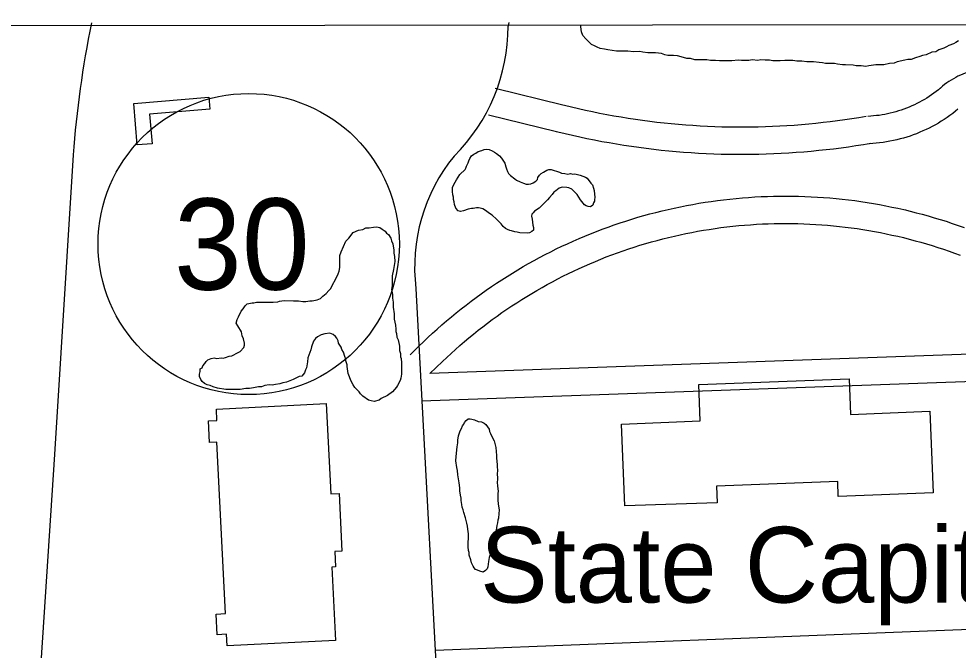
# Model space of a CAD drawing. Extents: x 3297716 to 3335574, y 688621 to 713991.
# Drawn here: x 3325993 to 3327022, y 711524 to 712216 of the extents above; entities that cross this region are included whole.
import ezdxf

# ---------------------------------------------------------------- set-up
doc = ezdxf.new("R2010")
doc.units = 0
for name, color, linetype in [('V-BLDG-IDEN', 7, 'Continuous'), ('V-BLDG-OTLN', 7, 'Continuous'), ('V-GRID-FRAM', 7, 'Continuous'), ('V-ROAD-CNTR', 7, 'Continuous'), ('V-ROAD-IDEN', 7, 'Continuous'), ('V-SITE-VEGE', 7, 'Continuous'), ('V-TOPO-SHOR', 7, 'Continuous')]:
    doc.layers.add(name, color=color, linetype=linetype)

msp = doc.modelspace()

# ---------------------------------------------------------------- linework, layer by layer
at = {"layer": 'V-BLDG-OTLN'}
for points in [[(3326122.6, 712078), (3326118.8, 712123.5), (3326201.1, 712130.5), (3326202.2, 712117.3), (3326136.1, 712111.7), (3326138.9, 712079.3)], [(3326994.3, 711696.6), (3326890.5, 711692.5), (3326889.9, 711708.9), (3326757.2, 711703.7), (3326757.9, 711685.7), (3326656.8, 711682.1), (3326653.2, 711771.8), (3326739.2, 711775.4), (3326737.7, 711815.3), (3326902.5, 711821.6), (3326904, 711782.5), (3326990.8, 711785.9)], [(3326339.7, 711534.6), (3326221, 711528.6), (3326220.4, 711541.5), (3326210, 711541), (3326208.9, 711563.6), (3326219.4, 711564.1), (3326209.9, 711752.2), (3326201.7, 711751.8), (3326200.5, 711775.3), (3326209.8, 711775.7), (3326209.2, 711788.4), (3326329.6, 711794.4), (3326334.6, 711695.4), (3326343.6, 711695.9), (3326346.8, 711632.7), (3326338.9, 711632.3), (3326339.7, 711615.3), (3326335.6, 711615.1)]]:
    msp.add_lwpolyline(points, close=True, dxfattribs=at)
at = {"layer": 'V-GRID-FRAM'}
msp.add_lwpolyline([(3301838.5, 712184.2), (3333346.2, 712216.3), (3333372.6, 694031.5), (3301849.1, 693999.4), (3301838.5, 712184.2)], dxfattribs=at)
at = {"layer": 'V-ROAD-CNTR'}
for points in [[(3326529.6, 712212.2), (3326528.8, 712208.2)], [(3327049.2, 712161.4), (3327049.1, 712161.4), (3327046.2, 712161), (3327043.4, 712160.5), (3327040.6, 712159.9), (3327037.8, 712159.3), (3327035, 712158.5), (3327032.3, 712157.6), (3327029.6, 712156.7), (3327026.9, 712155.6), (3327024.2, 712154.5), (3327021.6, 712153.3), (3327019.1, 712151.9), (3327016.6, 712150.5), (3327014.1, 712149.1), (3327011.7, 712147.5), (3327009.3, 712145.9), (3327007, 712144.1), (3327004.8, 712142.3), (3327002.7, 712140.5), (3327002.1, 712140)], [(3326588.8, 712121.6), (3326514.5, 712139.7)], [(3327002.6, 712140.4), (3327000.1, 712138.3), (3326997.6, 712136.4), (3326995.1, 712134.6), (3326992.6, 712132.8), (3326990, 712131.1), (3326987.4, 712129.4), (3326984.8, 712127.8), (3326982.1, 712126.2), (3326979.4, 712124.8), (3326976.6, 712123.3), (3326973.8, 712122), (3326971, 712120.7), (3326968.2, 712119.4), (3326965.3, 712118.3), (3326962.4, 712117.2), (3326959.5, 712116.2), (3326956.5, 712115.2), (3326953.5, 712114.3), (3326950.5, 712113.5), (3326947.5, 712112.7), (3326944.5, 712112.1), (3326941.5, 712111.5), (3326938.4, 712110.9), (3326935.4, 712110.4), (3326932.3, 712110.1), (3326929.2, 712109.7), (3326926.1, 712109.5), (3326922.9, 712109.3), (3326922.8, 712109.3)], [(3326921, 712109.1), (3326913.1, 712107.8), (3326905.3, 712106.5), (3326897.5, 712105.4), (3326889.6, 712104.3), (3326881.7, 712103.3), (3326873.8, 712102.4), (3326866, 712101.5), (3326858.1, 712100.7), (3326850.2, 712100), (3326842.3, 712099.4), (3326834.3, 712098.9), (3326826.4, 712098.4), (3326818.5, 712098.1), (3326810.6, 712097.8), (3326802.6, 712097.5), (3326794.7, 712097.4), (3326786.8, 712097.3), (3326778.9, 712097.4), (3326770.9, 712097.5), (3326763, 712097.6), (3326755.1, 712097.9), (3326747.1, 712098.2), (3326739.2, 712098.6), (3326731.3, 712099.1), (3326723.4, 712099.7), (3326715.5, 712100.3), (3326707.6, 712101), (3326699.7, 712101.8), (3326691.8, 712102.7), (3326683.9, 712103.7), (3326676.1, 712104.7), (3326668.2, 712105.8), (3326660.4, 712107), (3326652.5, 712108.3), (3326644.7, 712109.6), (3326636.9, 712111), (3326629.1, 712112.5), (3326621.4, 712114.1), (3326613.6, 712115.7), (3326605.9, 712117.5), (3326598.1, 712119.3), (3326590.4, 712121.2), (3326588.9, 712121.6)], [(3327021.6, 712117.2), (3327018.8, 712114.9), (3327015.8, 712112.6), (3327012.7, 712110.3), (3327009.6, 712108.1), (3327006.5, 712106), (3327003.3, 712103.9), (3327000.1, 712102), (3326996.8, 712100.1), (3326993.4, 712098.3), (3326990.1, 712096.5), (3326986.6, 712094.8), (3326983.2, 712093.3), (3326979.7, 712091.8), (3326976.2, 712090.3), (3326972.6, 712089), (3326969.1, 712087.7), (3326965.4, 712086.6), (3326961.8, 712085.5), (3326958.1, 712084.5), (3326954.5, 712083.6), (3326950.8, 712082.7), (3326947, 712082), (3326943.3, 712081.3), (3326939.5, 712080.7), (3326935.8, 712080.3), (3326932, 712079.9), (3326928.2, 712079.5), (3326924.5, 712079.3), (3326924.2, 712079.3)], [(3326581.7, 712092.4), (3326507.4, 712110.6)], [(3326926, 712079.5), (3326918, 712078.2), (3326909.8, 712076.9), (3326901.7, 712075.7), (3326893.5, 712074.5), (3326885.4, 712073.5), (3326877.2, 712072.5), (3326869, 712071.7), (3326860.8, 712070.9), (3326852.6, 712070.2), (3326844.4, 712069.5), (3326836.2, 712069), (3326828, 712068.5), (3326819.8, 712068.1), (3326811.6, 712067.8), (3326803.3, 712067.6), (3326795.1, 712067.4), (3326786.9, 712067.3), (3326778.6, 712067.4), (3326770.4, 712067.5), (3326762.2, 712067.6), (3326754, 712067.9), (3326745.7, 712068.2), (3326737.5, 712068.7), (3326729.3, 712069.2), (3326721.1, 712069.7), (3326712.9, 712070.4), (3326704.7, 712071.2), (3326696.5, 712072), (3326688.3, 712072.9), (3326680.2, 712073.9), (3326672, 712075), (3326663.9, 712076.1), (3326655.7, 712077.4), (3326647.6, 712078.7), (3326639.5, 712080.1), (3326631.4, 712081.5), (3326623.3, 712083.1), (3326615.2, 712084.7), (3326607.2, 712086.4), (3326599.2, 712088.2), (3326591.2, 712090.1), (3326583.2, 712092), (3326581.6, 712092.5)], [(3326052.4, 712067), (3326032.1, 711738.7), (3326005.3, 711331.9)], [(3326421.5, 711847.7), (3326426.3, 711852.5), (3326431.1, 711857.3), (3326436, 711862.1), (3326441, 711866.9), (3326446, 711871.5), (3326451.1, 711876.1), (3326456.3, 711880.7), (3326461.5, 711885.1), (3326466.7, 711889.6), (3326472, 711893.9), (3326477.4, 711898.2), (3326482.8, 711902.4), (3326488.2, 711906.6), (3326493.7, 711910.7), (3326499.3, 711914.7), (3326504.9, 711918.7), (3326510.5, 711922.6), (3326516.2, 711926.4), (3326521.9, 711930.1), (3326527.7, 711933.8), (3326533.5, 711937.5), (3326539.4, 711941), (3326545.3, 711944.5), (3326551.3, 711947.9), (3326557.2, 711951.2), (3326563.3, 711954.5), (3326569.3, 711957.7), (3326575.5, 711960.8), (3326581.6, 711963.9), (3326587.8, 711966.8), (3326594, 711969.7), (3326600.2, 711972.5), (3326606.5, 711975.3), (3326612.8, 711978), (3326619.2, 711980.6), (3326625.6, 711983.1), (3326632, 711985.5), (3326638.4, 711987.9), (3326644.9, 711990.2), (3326651.4, 711992.4), (3326657.9, 711994.5), (3326664.4, 711996.6), (3326671, 711998.6), (3326677.6, 712000.5), (3326684.2, 712002.3), (3326690.8, 712004), (3326697.5, 712005.7), (3326704.1, 712007.3), (3326710.8, 712008.8), (3326717.5, 712010.2), (3326724.3, 712011.5), (3326731, 712012.8), (3326737.8, 712014), (3326744.5, 712015.1), (3326751.3, 712016.1), (3326758.1, 712017), (3326764.9, 712017.9), (3326771.7, 712018.6), (3326778.6, 712019.3), (3326785.4, 712019.9), (3326792.2, 712020.5), (3326799.1, 712020.9), (3326805.9, 712021.3), (3326812.8, 712021.5), (3326819.6, 712021.7), (3326826.5, 712021.9), (3326833.3, 712021.9), (3326840.2, 712021.8), (3326847, 712021.7), (3326853.9, 712021.5), (3326860.7, 712021.2), (3326867.6, 712020.8), (3326874.4, 712020.4), (3326881.3, 712019.8), (3326888.1, 712019.2), (3326894.9, 712018.5), (3326901.7, 712017.7), (3326908.5, 712016.9), (3326915.3, 712015.9), (3326922.1, 712014.9), (3326928.9, 712013.8), (3326935.6, 712012.6), (3326942.4, 712011.3), (3326949.1, 712009.9), (3326955.8, 712008.5), (3326962.4, 712007)], [(3326962.6, 712007), (3326969.2, 712005.4), (3326975.8, 712003.7), (3326982.4, 712002), (3326989, 712000.1), (3326995.6, 711998.2), (3327002.2, 711996.2), (3327008.7, 711994.2), (3327015.2, 711992), (3327021.7, 711989.8), (3327028.2, 711987.5)], [(3326443.2, 711827.2), (3326456.8, 711840.5), (3326461.6, 711845), (3326466.3, 711849.4), (3326471.1, 711853.8), (3326476, 711858.1), (3326480.9, 711862.3), (3326485.9, 711866.5), (3326490.9, 711870.6), (3326496, 711874.7), (3326501.1, 711878.7), (3326506.3, 711882.6), (3326511.5, 711886.5), (3326516.7, 711890.3), (3326522, 711894.1), (3326527.4, 711897.8), (3326532.8, 711901.4), (3326538.2, 711905), (3326543.7, 711908.5), (3326549.2, 711911.9), (3326554.8, 711915.2), (3326560.4, 711918.5), (3326566, 711921.8), (3326571.7, 711924.9), (3326577.4, 711928), (3326583.2, 711931.1), (3326588.9, 711934), (3326594.8, 711936.9), (3326600.6, 711939.7), (3326606.5, 711942.5), (3326612.4, 711945.1), (3326618.4, 711947.7), (3326624.4, 711950.3), (3326630.4, 711952.7), (3326636.4, 711955.1), (3326642.5, 711957.4), (3326648.6, 711959.7), (3326654.7, 711961.8), (3326660.9, 711963.9), (3326667, 711966), (3326673.2, 711967.9), (3326679.5, 711969.8), (3326685.7, 711971.6), (3326692, 711973.3), (3326698.3, 711975), (3326704.6, 711976.5), (3326710.9, 711978), (3326717.2, 711979.5), (3326723.6, 711980.8), (3326730, 711982.1), (3326736.3, 711983.3), (3326742.7, 711984.4), (3326749.2, 711985.4), (3326755.6, 711986.4), (3326762, 711987.3), (3326768.5, 711988.1), (3326774.9, 711988.8), (3326781.4, 711989.5), (3326787.9, 711990), (3326794.3, 711990.5), (3326800.8, 711991), (3326807.3, 711991.3), (3326813.8, 711991.6), (3326820.3, 711991.8), (3326826.8, 711991.9), (3326833.3, 711991.9), (3326839.8, 711991.9), (3326846.3, 711991.7), (3326852.8, 711991.5), (3326859.3, 711991.2), (3326865.8, 711990.9), (3326872.3, 711990.5), (3326878.7, 711989.9), (3326885.2, 711989.4), (3326891.7, 711988.7), (3326898.1, 711987.9), (3326904.6, 711987.1), (3326911, 711986.2), (3326917.4, 711985.2), (3326923.8, 711984.2), (3326930.2, 711983.1), (3326936.6, 711981.9), (3326943, 711980.6), (3326949.3, 711979.2), (3326955.8, 711977.8)], [(3326955.6, 711977.8), (3326962, 711976.3), (3326968.3, 711974.7), (3326974.6, 711973), (3326980.9, 711971.3), (3326987.1, 711969.5), (3326993.3, 711967.6), (3326999.5, 711965.6), (3327005.7, 711963.6), (3327011.8, 711961.5), (3327017.9, 711959.3), (3327024, 711957)], [(3326427.8, 711920.5), (3326457.3, 711366.6), (3326486.1, 710440.2), (3326518.2, 709766.6), (3326546.6, 708705.2), (3326583, 708144.8)], [(3327168, 711853.2), (3326443.2, 711827.2)], [(3327172.6, 711823.4), (3326434.1, 711796.9)], [(3326449.1, 711524.1), (3327192.8, 711553.3)]]:
    msp.add_lwpolyline(points, dxfattribs=at)
for centre, radius, start, end in [((3327206.4, 711981.5), 1157.2, 168.5229, 175.7656), ((3326328.9, 712207.7), 199.9, 314.7664, 0.1367), ((3326619.7, 711943.9), 193.3, 140.9007, 186.9515)]:
    msp.add_arc(centre, radius, start, end, dxfattribs=at)
at = {"layer": 'V-ROAD-IDEN'}
msp.add_circle((3326244.7, 711969.3), 165, dxfattribs=at)
msp.add_circle((3326244.7, 711969.3), 165, dxfattribs=at)
at = {"layer": 'V-SITE-VEGE'}
for points in [[(3326483.4, 712054.7), (3326485.1, 712058.4), (3326485.8, 712060.5), (3326486.9, 712063.2), (3326488.7, 712066), (3326491.1, 712068), (3326493.5, 712069), (3326496, 712070.7), (3326500.1, 712072), (3326502.6, 712073), (3326505.3, 712073.3), (3326508.1, 712072.9), (3326511.2, 712071.5), (3326513.9, 712070.1), (3326516, 712068.7), (3326519.4, 712065.9), (3326521.4, 712063.4), (3326525.1, 712057.9), (3326526.4, 712054.1), (3326527.1, 712051.6), (3326528.1, 712048.9), (3326529.1, 712046.8), (3326531.5, 712044.3), (3326536.2, 712040.8), (3326538, 712039.4), (3326542.1, 712037.6), (3326545.5, 712035.9)], [(3326545.5, 712035.9), (3326548.6, 712034.8), (3326551.3, 712034.8), (3326553.8, 712035.4), (3326556.2, 712036.4), (3326559, 712038.1), (3326561.1, 712040.1), (3326561.4, 712042.2), (3326563.2, 712044.9), (3326564.9, 712046.6), (3326567.4, 712048), (3326571.2, 712050.3), (3326573.3, 712051), (3326576, 712051), (3326585, 712048.1), (3326587.4, 712047), (3326591.1, 712046.6), (3326594.2, 712045.9), (3326597.3, 712046.5), (3326599.7, 712045.8), (3326601.8, 712046.1), (3326604.9, 712045.7), (3326607.7, 712045), (3326610.7, 712043.6), (3326613.5, 712042.5), (3326615.5, 712041.5), (3326619.6, 712036.2), (3326621.3, 712034.1), (3326622.3, 712030.7), (3326622.9, 712027.9), (3326623.9, 712020.3), (3326623.5, 712018.3), (3326623.5, 712016.2), (3326622.4, 712014.5), (3326621.7, 712012.1), (3326619.2, 712010), (3326616.5, 712010.4), (3326614.4, 712011.1), (3326612.4, 712012.2), (3326608, 712017.8), (3326604.3, 712023.7), (3326598.5, 712029.6), (3326595.4, 712031.1), (3326593, 712031.4), (3326588.2, 712031.5), (3326584.7, 712030.5), (3326581.2, 712027.8), (3326578.8, 712026.1), (3326577, 712023.7), (3326574.2, 712020.3), (3326571.8, 712017.6), (3326562.7, 712008.8), (3326557.8, 712005.4), (3326556.1, 712003.7), (3326554.7, 712002), (3326554.6, 711999.9), (3326555.3, 711996.4), (3326555.9, 711989.9), (3326556.5, 711987.5), (3326556.5, 711984.4), (3326554.8, 711983), (3326552.3, 711981.7), (3326549.9, 711981.4), (3326541.6, 711981.5), (3326538.6, 711982.2), (3326536.1, 711982.6), (3326532.7, 711983.7), (3326530.6, 711984), (3326528.2, 711985.1), (3326525.9, 711986.5), (3326523.5, 711988.6), (3326521.1, 711991.4), (3326516, 711996.6), (3326511.2, 712000.8), (3326509.5, 712001.9), (3326507.1, 712004), (3326504.1, 712006.1), (3326501, 712007.9), (3326498.2, 712008.6), (3326496.2, 712009), (3326494.1, 712009), (3326490.6, 712008.4), (3326488.6, 712008.4), (3326485.1, 712007.4), (3326479.9, 712005.8), (3326476.8, 712005.1), (3326474.1, 712005.8), (3326471.4, 712008.6), (3326470, 712012.8), (3326469.7, 712015.5), (3326469.1, 712018), (3326469.1, 712020.7), (3326468.4, 712023.1), (3326467.8, 712026.9), (3326467.9, 712031.8), (3326470.7, 712037.2), (3326472.1, 712039.6), (3326476, 712045.4), (3326481.6, 712050.9), (3326482.6, 712052.6), (3326483.4, 712054.7)], [(3326344.3, 711943.6), (3326344.5, 711956.6), (3326345.9, 711960.7), (3326350.9, 711972.3), (3326354.4, 711975.7), (3326359.2, 711981.8), (3326364.8, 711984.5), (3326369.6, 711985.1), (3326373.1, 711987.1), (3326376.5, 711987.1), (3326381.3, 711987.7), (3326384.8, 711988.3), (3326388.2, 711987.6), (3326390.9, 711985.5), (3326394.3, 711983.4), (3326395.6, 711981.3), (3326397.7, 711979.9), (3326400.4, 711975.8), (3326401, 711973), (3326402.4, 711969.5), (3326403.6, 711962.7), (3326403.6, 711959.2), (3326404.2, 711955.8), (3326404.8, 711950.3), (3326403.3, 711941.4), (3326401.9, 711934.5), (3326401.7, 711923.5), (3326401, 711919.4), (3326402.3, 711913.9), (3326402.2, 711909.8), (3326402.9, 711905.7), (3326402.8, 711900.2), (3326404.1, 711892.6), (3326404, 711887.1), (3326405.3, 711880.2), (3326405.9, 711876.1), (3326405.8, 711873.3), (3326406.5, 711871.3), (3326407.1, 711867.1), (3326408.5, 711864.4), (3326409.8, 711857.5), (3326409.7, 711852.7), (3326411, 711849.2), (3326411, 711845.8), (3326411.6, 711843.7), (3326412.2, 711838.9), (3326412.1, 711826.5), (3326411.3, 711822.4), (3326410.6, 711819.7), (3326407.8, 711814.2), (3326406.4, 711812.2), (3326402.2, 711807.4), (3326396.6, 711803.4), (3326389.7, 711800.1), (3326387.6, 711798), (3326382.1, 711796.7), (3326378.7, 711797.5), (3326376, 711798.2), (3326369.8, 711802.4), (3326367.1, 711805.2), (3326365.8, 711807.2), (3326361, 711812.1), (3326359, 711814.9), (3326357, 711819), (3326353.7, 711827.3), (3326352.4, 711834.9), (3326352.5, 711837), (3326351.1, 711841.1), (3326351.2, 711843.2), (3326349.8, 711845.9), (3326348.5, 711850.8)], [(3326348.5, 711850.8), (3326346.5, 711853.5), (3326345.9, 711856.3), (3326343.2, 711860.5), (3326342.5, 711863.2), (3326341.2, 711866), (3326339.8, 711868.1), (3326337.1, 711870.2), (3326333.7, 711871.6), (3326328.2, 711871), (3326324.1, 711869.6), (3326319.9, 711867.6), (3326317.8, 711865.6), (3326315.7, 711862.9), (3326313.6, 711856.7), (3326312.8, 711853.3), (3326309.3, 711844.4), (3326309.2, 711840.3), (3326307.8, 711833.5), (3326307, 711831.4), (3326305.6, 711828), (3326302.8, 711824.6), (3326300.1, 711823.9), (3326293.2, 711820.6), (3326286.2, 711818), (3326282.1, 711817.3), (3326278.7, 711816), (3326273.9, 711815.4), (3326270.4, 711814.7), (3326267, 711814.8), (3326262.2, 711814.2), (3326258.7, 711812.8), (3326255.3, 711812.9), (3326249.8, 711811.6), (3326245.6, 711811), (3326241.5, 711811), (3326235.3, 711809.7), (3326219.5, 711809.9), (3326210.6, 711811.4), (3326205.8, 711812.9), (3326202.4, 711814.3), (3326199, 711815), (3326196.2, 711816.4), (3326193.5, 711818.5), (3326192.2, 711820.6), (3326190.9, 711824.1), (3326190.9, 711826.8), (3326191.6, 711829.6), (3326191.6, 711832.3), (3326193.7, 711833.6), (3326194.4, 711835.7), (3326196.5, 711838.4), (3326197.9, 711840.5), (3326200, 711842.5), (3326203.5, 711843.8), (3326206.9, 711844.5), (3326209.7, 711843.7), (3326214.5, 711844.4), (3326216.5, 711844.3), (3326219.3, 711845), (3326223.4, 711846.3), (3326226.2, 711846.9), (3326233.1, 711850.3), (3326235.2, 711851.6), (3326239.4, 711855.7), (3326240.1, 711858.4), (3326240.1, 711860.5), (3326238.8, 711865.3), (3326237.5, 711868.8), (3326236.9, 711872.9), (3326232.8, 711879.8), (3326230.8, 711882.6), (3326232.2, 711886.7), (3326233.6, 711889.4), (3326236.5, 711895.6), (3326238.6, 711898.3), (3326240.7, 711901.7), (3326242.8, 711903.7), (3326248.3, 711905), (3326250.3, 711905), (3326253.1, 711905.6), (3326271.6, 711905.4), (3326276.5, 711906), (3326278.5, 711906.7), (3326283.4, 711907.3), (3326293.7, 711907.2), (3326299.1, 711907.1), (3326303.9, 711906.3), (3326307.4, 711906.3), (3326311.5, 711906.9), (3326314.3, 711906.9), (3326319.8, 711908.2), (3326323.2, 711909.5), (3326326, 711912.2), (3326329.5, 711914.9), (3326332.3, 711918.3), (3326334.4, 711920.3), (3326342.1, 711934.7), (3326342.8, 711936.7), (3326343.6, 711939.4), (3326344.3, 711943.6)]]:
    msp.add_lwpolyline(points, dxfattribs=at)
msp.add_lwpolyline([(3326517.7, 711692.6), (3326517.6, 711688.5), (3326517.9, 711684.3), (3326518.9, 711677.4), (3326518.5, 711674), (3326518.4, 711668.8), (3326517.7, 711666.4), (3326517.3, 711663.6), (3326516.6, 711660.6), (3326513.9, 711642), (3326512.8, 711639.2), (3326511.4, 711636.5), (3326510.3, 711633.1), (3326509.9, 711630.7), (3326508.9, 711627.9), (3326508.2, 711625.5), (3326507.4, 711621.4), (3326506.6, 711615.2), (3326505.9, 711613.1), (3326504.2, 711611.4), (3326501.4, 711609.7), (3326498, 711610.5), (3326495.2, 711611.6), (3326493.2, 711612.6), (3326491.5, 711614.4), (3326490.4, 711616.1), (3326488.8, 711619.6), (3326487.8, 711623), (3326486.1, 711628.2), (3326486.2, 711631), (3326485.5, 711633.4), (3326485.2, 711637.2), (3326485.4, 711651.7), (3326484.8, 711656.5), (3326484.5, 711660), (3326483.5, 711663.4), (3326482.2, 711669), (3326480.2, 711674.8), (3326479.6, 711678), (3326478.6, 711680.7), (3326478.3, 711683.8), (3326477.3, 711688), (3326477.3, 711690.7), (3326476.7, 711693.8), (3326476.1, 711698.7), (3326475.8, 711702.1), (3326475.1, 711707.3), (3326474.5, 711711.8), (3326473.6, 711716.3), (3326473.3, 711721.1), (3326472.6, 711724.2), (3326471.7, 711731.5), (3326471.8, 711736.3), (3326472.9, 711747), (3326473.7, 711751.5), (3326473.7, 711754.2), (3326474.5, 711759), (3326476.3, 711764.5), (3326477.7, 711767.2), (3326478.8, 711770), (3326480.2, 711771.7), (3326481.2, 711773.8), (3326483, 711775.8), (3326485.1, 711777.5), (3326487.1, 711777.8), (3326489.2, 711777.4), (3326492, 711776.4), (3326496.1, 711774.9), (3326499.5, 711774.5), (3326502.6, 711772.8), (3326504.3, 711771.4), (3326506.3, 711768.9), (3326508, 711766.2), (3326508.3, 711763.7), (3326509.7, 711761.6), (3326510.7, 711758.9), (3326513.4, 711753.7), (3326515.3, 711746.1), (3326516.2, 711737.4), (3326516.2, 711734.7), (3326516.8, 711727.4), (3326516.8, 711724.7), (3326517.1, 711721.9), (3326517, 711716.7), (3326517.3, 711713.3), (3326517.3, 711711.2), (3326516.9, 711708.1), (3326517.2, 711704), (3326517.8, 711698.5), (3326517.4, 711695.7)], close=True, dxfattribs=at)
at = {"layer": 'V-TOPO-SHOR'}
msp.add_lwpolyline([(3327022.1, 712192.2), (3327019.3, 712190.2), (3327016.6, 712188.9), (3327011.7, 712186.9), (3327008.9, 712185.5), (3327006.2, 712184.2), (3327000.6, 712182.2), (3326997.2, 712180.2), (3326993, 712179.5), (3326986.8, 712176.9), (3326982.7, 712176.2), (3326979.9, 712174.9), (3326975.1, 712173.6), (3326970.2, 712171.6), (3326966.8, 712171.6), (3326963.3, 712171), (3326955, 712169.1), (3326951.6, 712167.7), (3326946.7, 712167.1), (3326940.5, 712165.8), (3326936.4, 712165.9), (3326931.6, 712165.9), (3326924, 712164.7), (3326920.5, 712164), (3326915.7, 712164.8), (3326910.2, 712164.8), (3326906.8, 712165.6), (3326898.5, 712165.7), (3326895.1, 712165.7), (3326889.6, 712166.5), (3326886.2, 712167.2), (3326882, 712167.3), (3326876.5, 712167.4), (3326873.1, 712168.1), (3326869.7, 712168.2), (3326863.5, 712168.9), (3326860, 712169), (3326855.9, 712169), (3326850.4, 712169.8), (3326844.9, 712169.9), (3326840.8, 712170.6), (3326836, 712170.7), (3326831.8, 712170.7), (3326827, 712170.1), (3326822.2, 712170.2), (3326818.8, 712170.2), (3326815.3, 712171), (3326810.5, 712171), (3326805.7, 712171.1), (3326802.2, 712170.5), (3326796.1, 712171.2), (3326792.6, 712170.6), (3326789.2, 712170.6), (3326784.3, 712170.7), (3326780.9, 712170.8), (3326774, 712170.2), (3326770.6, 712170.2), (3326765.8, 712170.3), (3326760.2, 712170.3), (3326756.1, 712170.4), (3326750.6, 712170.5), (3326746.5, 712171.2), (3326739.6, 712171.3), (3326733.4, 712171.4), (3326728.6, 712172.8), (3326724.5, 712172.9), (3326718.3, 712174.4), (3326714.2, 712175.8), (3326710.1, 712175.9), (3326703.9, 712175.9), (3326700.4, 712176.7), (3326697, 712178.1), (3326690.2, 712178.9), (3326686, 712178.9), (3326681.9, 712179), (3326676.4, 712179.8), (3326673, 712180.5), (3326666.1, 712179.9), (3326659.9, 712180.7), (3326655.8, 712180.7), (3326650.9, 712180.8), (3326647.5, 712180.8), (3326642.7, 712181.6), (3326637.9, 712182.3), (3326634.5, 712183.1), (3326629.6, 712183.8), (3326626.2, 712185.3), (3326623.5, 712186.7), (3326620.1, 712188.1), (3326617.4, 712190.9), (3326614, 712194.4), (3326610.6, 712197.9), (3326609.2, 712202), (3326608.6, 712207.5), (3326608.3, 712209.4)], dxfattribs=at)

# ---------------------------------------------------------------- texts
at = {"layer": 'V-BLDG-IDEN'}
msp.add_text('State Capitol', height=83, dxfattribs=at).set_placement((3326498.1, 711576.2))
at = {"layer": 'V-ROAD-IDEN'}
msp.add_text('30', height=100, rotation=0.0583, dxfattribs=at).set_placement((3326162.8, 711919.2))

doc.saveas('drawing.dxf')
